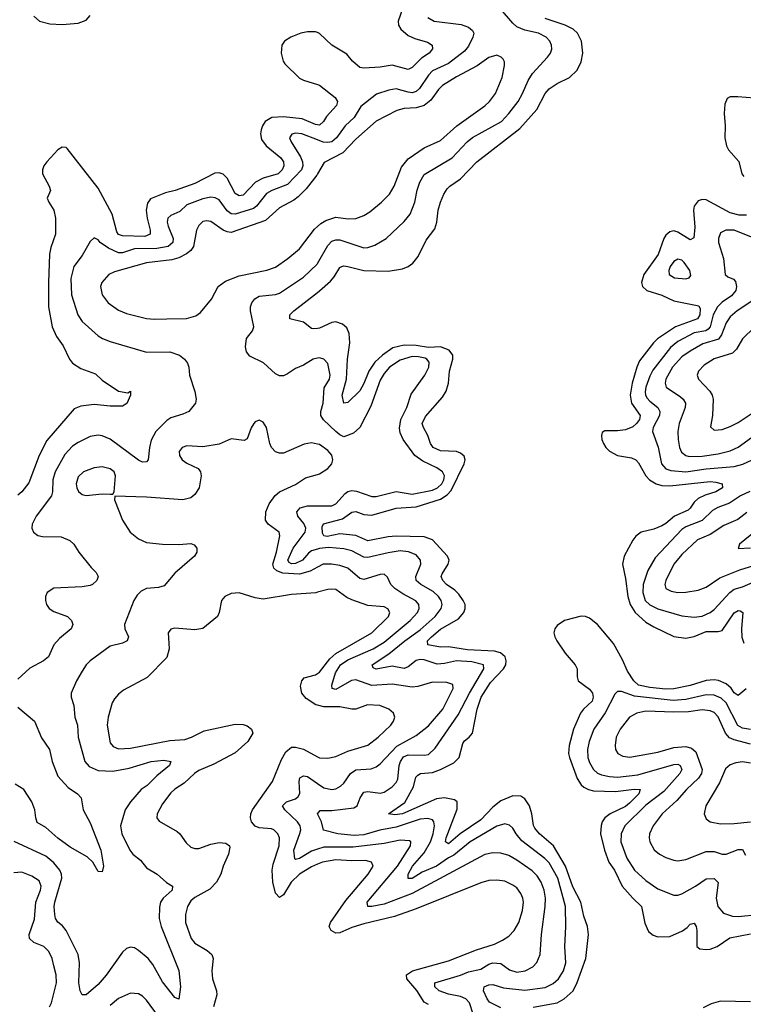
# Model space of a CAD drawing. Header units: inches. Extents: x 1843162 to 1959474, y 907081 to 1016326.
# Tile 367 of 656: x 1888520 to 1892115, y 952343 to 957237. Entities that reach past the tile are written whole.
import ezdxf

# ---------------------------------------------------------------- set-up
doc = ezdxf.new("R2010")
doc.units = ezdxf.units.IN
doc.header["$MEASUREMENT"] = 0
doc.layers.add('B8985', color=7, linetype='Continuous')
doc.layers.add('B8995', color=7, linetype='Continuous')

msp = doc.modelspace()

# ---------------------------------------------------------------- linework, layer by layer
at = {"layer": 'B8985', "color": 5}
for points, elevation in [([(1888590, 957253.6), (1888618, 957230), (1888670, 957215.8), (1888730, 957212.1), (1888810, 957220.1), (1888850, 957234.4), (1888870, 957257.5)], 520), ([(1890000, 957172.5), (1889990, 957176.7), (1889950, 957176.7), (1889917, 957170), (1889867.2, 957150), (1889834.7, 957130), (1889822.5, 957110), (1889818.4, 957070), (1889828.8, 957030), (1889837.8, 957017.8), (1889910, 956946.8), (1889930, 956935.8), (1890000, 956914)], 520), ([(1890000, 956714.5), (1889990, 956715.8), (1889923.6, 956743.6), (1889830, 956753.9), (1889772.9, 956750), (1889739.5, 956730), (1889725.6, 956710), (1889719.1, 956690), (1889716.4, 956670), (1889721.3, 956641.3), (1889743.9, 956610), (1889817.9, 956550), (1889830.6, 956530), (1889832.5, 956510), (1889824.2, 956490), (1889803.2, 956470), (1889730, 956448.5), (1889691.1, 956428.9), (1889630, 956364.3), (1889610, 956360.5), (1889590, 956373.2), (1889550, 956449), (1889530, 956468.6), (1889510, 956474.8), (1889490, 956473.7), (1889390, 956422), (1889292.1, 956387.9), (1889244.1, 956375.9), (1889170, 956346.1), (1889154.9, 956325.1), (1889148.1, 956290), (1889152.3, 956250), (1889167.7, 956190), (1889167.3, 956170), (1889141.3, 956158.7), (1889030, 956162.6), (1889010, 956169.9), (1889001.9, 956181.9), (1888978.9, 956270), (1888910, 956398.8), (1888755.9, 956595.9), (1888750, 956600.9), (1888730, 956603.4), (1888710, 956590.6), (1888654.1, 956530), (1888639.8, 956510), (1888632.9, 956490), (1888633.6, 956470), (1888666.3, 956410), (1888672.1, 956387.9), (1888657, 956350), (1888664.4, 956330), (1888689.4, 956290), (1888697.7, 956250), (1888698.5, 956170), (1888674.8, 956105.2), (1888668.3, 956071.7), (1888662.5, 955930), (1888663.6, 955810), (1888680.6, 955710), (1888702.1, 955662.1), (1888735.7, 955615.7), (1888766.9, 955550), (1888782.3, 955530), (1888823.2, 955503.2), (1888896.9, 955476.9), (1888930, 955445.5), (1889010, 955390.3), (1889057, 955383), (1889070.8, 955390), (1889070.5, 955370.5), (1889051.5, 955328.5), (1889030, 955315.8), (1888970, 955316.5), (1888890, 955324.7), (1888823.4, 955316.6), (1888790, 955303.1), (1888654.4, 955145.6), (1888616.6, 955070), (1888565.6, 954934.4), (1888530, 954889.7), (1888510, 954872.8)], 520), ([(1890000, 956639.1), (1889920.9, 956670), (1889890, 956672.5), (1889871.5, 956668.5), (1889860.9, 956650), (1889868.3, 956630), (1889914.8, 956554.8), (1889925.2, 956530), (1889927.2, 956510), (1889920.1, 956490), (1889850, 956417.7), (1889771.9, 956388.1), (1889746.6, 956373.4), (1889696.4, 956310), (1889681.8, 956298.2), (1889590, 956270.7), (1889570, 956271.8), (1889550, 956286.2), (1889510, 956340.6), (1889491.7, 956351.7), (1889470, 956354.3), (1889430, 956345.6), (1889350, 956316.4), (1889316, 956284), (1889270, 956263.2), (1889255.6, 956250), (1889252.8, 956230), (1889257.7, 956210), (1889281.9, 956150), (1889280.1, 956130), (1889257.7, 956110), (1889201.3, 956098.7), (1889090, 956098.5), (1889030, 956078.8), (1889010, 956078.8), (1888960.5, 956100.5), (1888919.2, 956130), (1888910, 956142), (1888890, 956152.7), (1888870, 956134), (1888830, 956065.4), (1888788.6, 956010), (1888773.4, 955950), (1888777, 955870), (1888809.3, 955770), (1888830, 955736.5), (1888910, 955666.2), (1888931.9, 955651.9), (1888970, 955636.8), (1889150, 955584.6), (1889265.2, 955585.2), (1889313.4, 955570), (1889339, 955550), (1889352.7, 955530), (1889359.6, 955510), (1889363.6, 955470), (1889390.4, 955389.6), (1889397, 955350), (1889394, 955330), (1889359.5, 955290), (1889330, 955276.4), (1889270, 955258.5), (1889250, 955244.4), (1889196.2, 955190), (1889173.5, 955146.5), (1889164.6, 955110), (1889158.7, 955050), (1889150, 955039.6), (1889130, 955037.3), (1889110, 955048), (1888970, 955151.2), (1888930, 955169.1), (1888910, 955171.4), (1888870, 955164.5), (1888810, 955136.1), (1888782.6, 955117.4), (1888743.8, 955076.2), (1888695.3, 954990), (1888685.1, 954950), (1888682.8, 954890), (1888677.4, 954870), (1888601.7, 954770), (1888582, 954730), (1888580.5, 954710), (1888588.6, 954690), (1888610, 954673.4), (1888632.5, 954667.5), (1888726.1, 954666.1), (1888768.4, 954648.4), (1888788.5, 954630), (1888813, 954590), (1888874.7, 954514.7), (1888900.4, 954490), (1888910.3, 954470), (1888902.7, 954450), (1888882, 954430), (1888870, 954424.7), (1888830, 954417.4), (1888689.3, 954410.7), (1888657.1, 954390), (1888647.2, 954370), (1888647.2, 954350), (1888652.2, 954330), (1888666, 954310), (1888690, 954295.6), (1888757.6, 954270), (1888776.5, 954250), (1888783.7, 954230), (1888775.3, 954210), (1888718.4, 954161.6), (1888689.3, 954130), (1888663.2, 954070), (1888638, 954050), (1888570, 954013.8), (1888510, 953959.5)], 540), ([(1890000, 956471), (1889995.9, 956464.1), (1889943.2, 956396.8), (1889903.2, 956356.8), (1889881, 956339), (1889810, 956301.4), (1889741.5, 956238.5), (1889570, 956179.4), (1889550, 956182), (1889531.3, 956191.3), (1889470, 956233), (1889450, 956236.5), (1889430, 956233.4), (1889410, 956213.5), (1889398.8, 956190), (1889383.7, 956110), (1889369.4, 956090), (1889347.7, 956072.3), (1889310, 956053.9), (1889276.2, 956043.8), (1889150, 956027.8), (1888990, 955984.2), (1888962.3, 955970), (1888927.6, 955930), (1888921.3, 955910), (1888930.2, 955870), (1888959.6, 955830), (1889010, 955793.6), (1889050, 955776.5), (1889150, 955752.4), (1889190, 955748.1), (1889250, 955749.3), (1889348.2, 955751.8), (1889394.9, 955765.1), (1889418.5, 955781.5), (1889473.1, 955846.9), (1889505.8, 955910), (1889542.7, 955937.3), (1889610, 955963.5), (1889747.8, 955992.2), (1889790, 956007.1), (1889852.3, 956050), (1889910, 956097.6), (1889984.9, 956195.1), (1890000, 956209.1)], 560), ([(1890000, 955554.4), (1889978, 955550), (1889930, 955519.1), (1889890, 955503.9), (1889850, 955475.9), (1889830, 955466), (1889810, 955466.4), (1889790, 955476.9), (1889731.8, 955531.8), (1889663.9, 955563.9), (1889646.4, 955586.4), (1889641.9, 955610), (1889647, 955653), (1889676, 955690), (1889682.9, 955710), (1889665.9, 955790), (1889666, 955810), (1889672.9, 955830), (1889688.4, 955850), (1889710, 955862), (1889789.9, 955870.1), (1889810, 955877.8), (1889930, 955956.6), (1889998.5, 956021.5), (1890000, 956024.3)], 540), ([(1890000, 955702.7), (1889979.8, 955699.8), (1889970, 955702), (1889930, 955733.5), (1889862.7, 955750), (1889861.3, 955761.3), (1889861.3, 955770), (1889882, 955790), (1890000, 955881)], 520), ([(1890000, 955127.3), (1889970, 955134), (1889933, 955127), (1889830, 955081.6), (1889810, 955081.6), (1889790, 955089.6), (1889771.1, 955111.1), (1889762.4, 955130), (1889746.3, 955210), (1889730, 955237), (1889710, 955246.6), (1889690, 955238), (1889683, 955230), (1889670, 955209), (1889650, 955153.2), (1889634.3, 955145.7), (1889570, 955152.8), (1889510, 955126.6), (1889430, 955113.8), (1889350, 955118.8), (1889327.2, 955110), (1889312.9, 955090), (1889313.8, 955070), (1889326.7, 955050), (1889350, 955033.4), (1889405.9, 955005.9), (1889418, 954990), (1889421.7, 954970), (1889411.7, 954910), (1889390, 954877.6), (1889370, 954860.4), (1889330, 954849.8), (1889150, 954863.8), (1888992, 954868), (1888991, 954850), (1889030.3, 954750), (1889068.8, 954690), (1889110, 954655.8), (1889150, 954639), (1889230, 954630.2), (1889310, 954628), (1889370, 954634), (1889386.9, 954626.9), (1889399.3, 954610), (1889400.5, 954590), (1889388, 954570), (1889290, 954485.4), (1889237.3, 954422.7), (1889210, 954414.2), (1889150, 954409.8), (1889123.1, 954396.9), (1889102.7, 954377.3), (1889086.3, 954350), (1889040.4, 954230), (1889042.4, 954210), (1889060.3, 954170), (1889054.4, 954150), (1889030, 954138.3), (1888970, 954123.1), (1888870, 954049.6), (1888850, 954029.6), (1888830, 953999.5), (1888801.7, 953950), (1888774.9, 953890), (1888776, 953870), (1888788.4, 953828.4), (1888793.6, 953770), (1888807.5, 953730), (1888810.1, 953670), (1888843.5, 953550), (1888864.4, 953524.4), (1888910, 953505.9), (1888982.2, 953502.2), (1889063.1, 953516.9), (1889173.2, 953550), (1889236.7, 953556.7), (1889270.6, 953550), (1889264.2, 953530), (1889200.9, 953479.1), (1889153.2, 953430), (1889123, 953410), (1889070.2, 953350), (1889044.3, 953310), (1889020.5, 953230), (1889027.9, 953190), (1889067.8, 953110), (1889082.6, 953090), (1889119.7, 953059.7), (1889150, 953022.2), (1889203.6, 952990), (1889248.4, 952948.4), (1889278.7, 952930), (1889277.6, 952910), (1889233.2, 952870), (1889219.3, 952850), (1889214.3, 952825.7), (1889213.5, 952770), (1889222.3, 952730), (1889310, 952510.7), (1889318.2, 952430), (1889310, 952369), (1889290, 952377), (1889230, 952454.6), (1889180.6, 952540.6), (1889158.3, 952570), (1889110, 952611.3), (1889090, 952623.7), (1889070, 952627.8), (1889050, 952619.8), (1889030, 952601.5), (1888950, 952488.6), (1888910, 952442), (1888850, 952389.7), (1888830, 952389.4), (1888821, 952410), (1888813.8, 952450), (1888816.3, 952550), (1888811.1, 952590), (1888749.9, 952710), (1888732.8, 952732.8), (1888710, 952751.1), (1888698.5, 952770), (1888693.8, 952790), (1888690.6, 952830), (1888694.2, 952850), (1888729.4, 952970), (1888727.6, 952990), (1888719.2, 953010), (1888690, 953046.8), (1888650, 953078.7), (1888492.3, 953152.3)], 560), ([(1890000, 954515.9), (1889963.5, 954496.5), (1889910, 954480.9), (1889826.5, 954486.5), (1889796.7, 954496.7), (1889782, 954510), (1889778.2, 954530), (1889796, 954590), (1889811.9, 954671.9), (1889809.6, 954690), (1889753.5, 954730), (1889740.3, 954750), (1889743.4, 954790), (1889759.5, 954830), (1889788.7, 954871.3), (1889810, 954889.5), (1889890, 954927.3), (1889939.9, 954960.1), (1890000, 954977)], 560), ([(1890000, 954605.4), (1889970, 954596.4), (1889954.8, 954585.2), (1889925.6, 954550), (1889890, 954533.5), (1889870, 954532.3), (1889858.8, 954538.8), (1889851.9, 954550), (1889878.4, 954610), (1889938.3, 954690), (1889942, 954710), (1889932, 954732), (1889901.5, 954770), (1889896.6, 954790), (1889912.8, 954810), (1889950, 954820.4), (1890000, 954820.6)], 540), ([(1890000, 954391.4), (1889991.1, 954388.9), (1889870, 954380.7), (1889730, 954356.3), (1889690, 954362.6), (1889610, 954387.7), (1889570, 954385.1), (1889539.1, 954370), (1889522.4, 954350), (1889511.6, 954290), (1889502.6, 954270), (1889430, 954211.1), (1889390, 954203.9), (1889290, 954212.8), (1889270, 954208), (1889258, 954190), (1889263, 954110), (1889250, 954066.9), (1889152.3, 953967.7), (1889036.2, 953903.8), (1889010, 953884.2), (1888990, 953862), (1888979.3, 953840.7), (1888959.4, 953770), (1888955, 953730), (1888970, 953642.4), (1888984.1, 953624.1), (1889010, 953613.6), (1889070, 953615.4), (1889265.5, 953654.5), (1889340.4, 953659.6), (1889373.6, 953670), (1889436.9, 953703.1), (1889590, 953734.9), (1889630, 953733.5), (1889650, 953727.2), (1889672.1, 953710), (1889678, 953690), (1889653.4, 953650), (1889590, 953592.3), (1889483.7, 953536.3), (1889410, 953504.7), (1889388.1, 953490), (1889337.2, 953442.8), (1889290, 953412.7), (1889270, 953394), (1889230, 953339.8), (1889202.6, 953290), (1889200.9, 953270), (1889213.1, 953253.1), (1889302.1, 953202.1), (1889316, 953190), (1889346.4, 953146.4), (1889370, 953124.6), (1889390, 953117.7), (1889410, 953118), (1889470, 953139.3), (1889510, 953147.6), (1889543.7, 953143.7), (1889562.4, 953130), (1889563.4, 953123.4), (1889557.3, 953090), (1889530.2, 953030), (1889519.3, 952990), (1889498.2, 952950), (1889464.2, 952915.8), (1889390, 952874.1), (1889370, 952857.7), (1889353.9, 952830), (1889344.1, 952790), (1889343.5, 952750), (1889371.9, 952670), (1889390, 952646.5), (1889451.8, 952610), (1889475, 952590), (1889480.6, 952570), (1889474.2, 952510), (1889477.1, 952470), (1889498, 952410), (1889498.9, 952390), (1889483.2, 952330)], 580), ([(1890000, 953829.2), (1889991.4, 953831.4), (1889942.7, 953862.7), (1889920.7, 953890), (1889915.2, 953924.8), (1889921.1, 953950), (1889933.9, 953966.1), (1889990, 953980.4), (1890000, 953987.2)], 580), ([(1888510, 953820.1), (1888594.2, 953750), (1888627.5, 953667.5), (1888668.6, 953610), (1888681.5, 953550), (1888710, 953477.6), (1888760.2, 953420.2), (1888807, 953390), (1888825.7, 953370), (1888835.6, 953310), (1888870, 953244.9), (1888923.2, 953110), (1888936, 953030), (1888930, 953002), (1888910, 953002.7), (1888884, 953050), (1888855.3, 953075.3), (1888770, 953124.7), (1888710, 953169.2), (1888650, 953222.3), (1888607.3, 953247.3), (1888599.4, 953270), (1888595.8, 953310), (1888580.4, 953350), (1888540.2, 953410), (1888497.1, 953437.1)], 540), ([(1890000, 953039.4), (1889970, 953026.6), (1889910, 952989.9), (1889868.1, 952950), (1889830, 952887.8), (1889810, 952874.5), (1889790, 952896.3), (1889777.1, 952950), (1889774.9, 953010), (1889779.9, 953040.1), (1889808.5, 953130), (1889809.8, 953170), (1889801.8, 953190), (1889782.4, 953210), (1889770, 953215.4), (1889710, 953220.7), (1889689.2, 953229.2), (1889671.7, 953250), (1889666, 953270), (1889668.1, 953290), (1889676.7, 953310), (1889776.5, 953450), (1889820.7, 953559.3), (1889842, 953598), (1889870, 953620.6), (1889890, 953621.8), (1889930, 953610.9), (1890000, 953573.7)], 580), ([(1890000, 953114.1), (1889970, 953104.7), (1889910, 953068.5), (1889890, 953063.2), (1889886, 953066), (1889882.3, 953110), (1889912.2, 953192.2), (1889916.6, 953210), (1889913.6, 953230), (1889900.2, 953250), (1889836.5, 953310), (1889825.8, 953330), (1889845.1, 953350), (1889890, 953364.7), (1889903.6, 953376.4), (1889911, 953391), (1889907.8, 953450), (1889911.8, 953468.2), (1889930, 953478.2), (1889950, 953476), (1890000, 953440.4)], 560), ([(1890000, 953289.5), (1889999.8, 953290), (1890000, 953290.3)], 540), ([(1888668.4, 952330), (1888677.9, 952350), (1888703, 952450), (1888700.5, 952490), (1888690, 952535.1), (1888681.3, 952570), (1888665.2, 952605.2), (1888639.7, 952630), (1888589.6, 952650), (1888567.8, 952670), (1888566.5, 952690), (1888593.1, 952766.9), (1888600.4, 952850), (1888623.9, 952910), (1888626.9, 952930), (1888616.3, 952956.3), (1888580.8, 952980.8), (1888530, 953000.2), (1888490, 952996.8)], 580), ([(1889210, 952281.8), (1889150, 952363), (1889130, 952383.1), (1889110, 952394.8), (1889070, 952398.5), (1889010, 952372.7), (1888970, 952337.4)], 580)]:
    msp.add_lwpolyline(points, dxfattribs=dict(at, elevation=elevation))
at = {"layer": 'B8985', "color": 5, "elevation": 560}
msp.add_lwpolyline([(1888930, 955013.6), (1888890, 955009.8), (1888837.6, 954990), (1888810, 954964.5), (1888800.2, 954930), (1888803.2, 954910), (1888811.3, 954891.3), (1888830, 954876.5), (1888850, 954871.6), (1888930, 954880.3), (1888970, 954878.8), (1888982, 954878), (1888989.2, 954890.8), (1888995.1, 954970), (1888989.6, 954990), (1888970, 955005.1)], close=True, dxfattribs=at)
at = {"layer": 'B8995', "color": 5}
for points, elevation in [([(1890421.9, 957290), (1890399.4, 957230), (1890402.5, 957210), (1890413.9, 957190), (1890450, 957157.6), (1890482.6, 957142.6), (1890545.6, 957125.6), (1890568.7, 957110), (1890571.3, 957091.3), (1890554.3, 957070), (1890515.2, 957044.8), (1890470, 956998.5), (1890450, 956989.8), (1890370, 957010.5), (1890310, 957000.6), (1890230, 956996.5), (1890210, 956999.8), (1890172.6, 957030), (1890145.4, 957065.4), (1890070, 957110.7), (1890010, 957168.2), (1890000, 957172.5)], 520), ([(1890000, 956024.3), (1890050, 956114.6), (1890070, 956135.6), (1890090, 956142.2), (1890110, 956141.9), (1890230, 956103.6), (1890250, 956105.1), (1890284, 956116), (1890340.4, 956150), (1890430, 956233), (1890460.2, 956270), (1890483.4, 956330), (1890494.1, 956390), (1890507.1, 956430), (1890530, 956467.6), (1890669.2, 956550.8), (1890742.5, 956630), (1890770, 956651.3), (1890913.9, 956730), (1890950.3, 956769.7), (1890995.5, 956830), (1891018, 956870), (1891045.2, 956934.8), (1891067.5, 956970), (1891142.7, 957050), (1891156.4, 957070), (1891163.1, 957090), (1891161.8, 957110), (1891154, 957130), (1891135.6, 957150), (1891097.4, 957170), (1891030, 957183.9), (1890990, 957201.5), (1890970, 957218.7), (1890908.7, 957290)], 540), ([(1890547.4, 957247.4), (1890578.4, 957230), (1890712.4, 957212.4), (1890750, 957200.1), (1890770, 957183.8), (1890775.2, 957170), (1890771.6, 957150), (1890750, 957105.6), (1890730, 957079.9), (1890650, 957018.7), (1890570, 956982.1), (1890550, 956961.1), (1890505.7, 956894.3), (1890490, 956879.6), (1890470, 956873.7), (1890450, 956876), (1890390, 956892.5), (1890353, 956887), (1890293, 956867), (1890214.5, 956805.5), (1890181.8, 956750), (1890136.2, 956710), (1890094.4, 956650), (1890070, 956629.5), (1890050, 956625.7), (1890028.1, 956628.1), (1890000, 956639.1)], 540), ([(1890000, 955881), (1890010, 955888.8), (1890063.4, 955936.6), (1890081.8, 955958.2), (1890110, 956004.9), (1890119.6, 956010), (1890130, 956013.9), (1890150, 956010.8), (1890230, 955989.5), (1890350, 955987.3), (1890421.2, 955998.8), (1890449.8, 956010.2), (1890473.5, 956026.5), (1890499.8, 956060.2), (1890539.2, 956140.8), (1890582.1, 956197.9), (1890592.6, 956230), (1890598.9, 956290), (1890609.8, 956329.8), (1890626.2, 956370), (1890644.2, 956395.8), (1890657.6, 956410), (1890710, 956445.9), (1890791.6, 956530), (1891004.1, 956695.9), (1891089.2, 956790.8), (1891129.9, 956870), (1891150, 956892.9), (1891190, 956919.8), (1891250.9, 956950), (1891290, 956985.2), (1891310, 957026.7), (1891317.1, 957070), (1891311.6, 957130), (1891291.2, 957170), (1891269, 957190), (1891229.8, 957210), (1891130, 957243.4)], 520), ([(1890000, 956209.1), (1890016, 956224), (1890040.5, 956239.5), (1890090, 956254.5), (1890152.2, 956247.8), (1890190, 956249.2), (1890230, 956264.2), (1890258.8, 956281.2), (1890318, 956330), (1890356.8, 956370), (1890380.3, 956410), (1890416.4, 956503.6), (1890450, 956544.4), (1890530, 956600.5), (1890610, 956637), (1890691.4, 956710), (1890830.8, 956809.2), (1890853.3, 956830), (1890882.9, 956870), (1890917.3, 956950), (1890928.3, 957008.3), (1890927.9, 957027.9), (1890921, 957041), (1890911.2, 957051.2), (1890890, 957059.7), (1890850, 957048.6), (1890793.3, 957006.7), (1890690, 956953.5), (1890620.2, 956910), (1890600.1, 956890), (1890563, 956837), (1890530, 956810.4), (1890490, 956798.4), (1890430, 956794.9), (1890393.8, 956786.2), (1890290, 956732.8), (1890190, 956642.8), (1890125.4, 956574.6), (1890033.1, 956526.9), (1890000, 956471)], 560), ([(1890000, 956914), (1890010, 956910.9), (1890086.8, 956850), (1890098.6, 956830), (1890094.4, 956810), (1890043.9, 956756.1), (1890029.4, 956730), (1890010, 956713.2), (1890000, 956714.5)], 520), ([(1892170, 956846.1), (1892087.3, 956852.7), (1892050, 956853.5), (1892034.3, 956845.7), (1892023.1, 956816.9), (1892020.5, 956770), (1892024.8, 956710), (1892022.4, 956650), (1892030.6, 956610), (1892041.8, 956590), (1892092.1, 956532.1), (1892107.6, 956470), (1892116.9, 956456.9)], 520), ([(1892130, 956264.7), (1892094, 956266), (1892050, 956277.4), (1891930, 956341.6), (1891910, 956343.7), (1891890, 956336.5), (1891870.9, 956310), (1891866.9, 956290), (1891874.2, 956205.8), (1891868.2, 956151.8), (1891850, 956143.2), (1891790, 956179.9), (1891770, 956186.6), (1891750, 956182.6), (1891730, 956165.4), (1891720.1, 956150), (1891692.2, 956070), (1891620.9, 955970), (1891608.7, 955930), (1891613.8, 955910), (1891636.2, 955890), (1891710, 955867.2), (1891770, 955838.8), (1891894, 955814), (1891900.2, 955800.2), (1891899.1, 955770), (1891887.7, 955750), (1891777.8, 955710), (1891688.8, 955650), (1891668.1, 955630), (1891599, 955541), (1891585.2, 955510), (1891563, 955430), (1891551.9, 955370), (1891559.9, 955330), (1891602, 955270), (1891598.8, 955250), (1891584.4, 955230), (1891566.3, 955213.7), (1891530, 955198.1), (1891490, 955192.5), (1891426.1, 955193.9), (1891414.4, 955185.6), (1891409.5, 955170), (1891411.8, 955150), (1891420.5, 955130), (1891432.1, 955110), (1891450, 955092.1), (1891490, 955071.4), (1891559.2, 955059.2), (1891580.2, 955050), (1891594.7, 955034.7), (1891630.8, 954970), (1891649.4, 954949.4), (1891682.2, 954930), (1891710, 954921.9), (1891750, 954920.4), (1891950, 954941.2), (1891978.5, 954938.5), (1892009.1, 954929.1), (1892011.6, 954910), (1891977.7, 954890), (1891925.8, 954874.2), (1891890, 954857.8), (1891870, 954839.6), (1891851.3, 954808.7), (1891840.5, 954799.5), (1891773.1, 954770), (1891730, 954732.1), (1891710, 954720.8), (1891670, 954705), (1891606.7, 954690), (1891581.6, 954670), (1891565.8, 954650), (1891522.6, 954570), (1891515, 954530), (1891530, 954458.8), (1891540.3, 954370), (1891553.2, 954330), (1891578.1, 954290), (1891630, 954242.5), (1891670, 954219.4), (1891770, 954171.7), (1891830, 954162.1), (1891870, 954170.4), (1891930, 954196.1), (1891990, 954195.5), (1892010, 954200.7), (1892070, 954288.6), (1892090, 954300.1), (1892098.9, 954298.9), (1892112, 954290), (1892105.3, 954210), (1892107.5, 954167.5), (1892117.5, 954137.5)], 520), ([(1892156.2, 956156.2), (1892070, 956190.4), (1892028.8, 956191.2), (1892002.3, 956177.7), (1891991.1, 956150), (1891991.8, 956130), (1892016.3, 956050), (1892025.5, 955970), (1892038.3, 955958.3), (1892066.5, 955946.5), (1892075.5, 955935.5), (1892081.2, 955910), (1892077.8, 955890), (1892056.4, 955863.6), (1892010, 955832.4), (1891986.8, 955810), (1891964.4, 955770), (1891950.4, 955710), (1891941, 955699), (1891929.1, 955690.9), (1891870, 955679.9), (1891790, 955636.6), (1891753.3, 955606.7), (1891665.5, 955494.5), (1891650, 955465.3), (1891630.8, 955410), (1891627.2, 955387.2), (1891629.2, 955370), (1891636.5, 955356.5), (1891650, 955340.4), (1891690.7, 955310), (1891699.9, 955290), (1891697.7, 955270), (1891667.2, 955210), (1891663.2, 955190), (1891692.6, 955112.6), (1891708.5, 955030), (1891730, 955004.2), (1891755.5, 954995.5), (1891830, 954989.4), (1891930, 955004.5), (1892070, 955015.5), (1892112, 955028), (1892230, 955082.8)], 540), ([(1892172.8, 955847.2), (1892085, 955790), (1892050, 955759.9), (1892029.2, 955730.8), (1892006.1, 955670), (1891991.3, 955648.7), (1891914, 955626), (1891850, 955589.9), (1891810, 955560.9), (1891763.4, 955510), (1891729.1, 955450), (1891726.8, 955430), (1891731.4, 955410), (1891802.1, 955362.1), (1891816, 955350), (1891827.4, 955330), (1891826.4, 955310), (1891796.1, 955230), (1891790.1, 955190), (1891790.6, 955150), (1891797.3, 955110), (1891807.3, 955087.3), (1891829, 955070), (1891845.6, 955065.6), (1891910, 955067.5), (1891990, 955079.7), (1892050, 955094.2), (1892090, 955112.7), (1892192.6, 955187.4)], 560), ([(1891071.1, 952328.9), (1891190, 952350.9), (1891225.2, 952370), (1891269.6, 952410.4), (1891289.3, 952450.7), (1891332.8, 952570), (1891345.5, 952690), (1891340.3, 952730), (1891322, 952782), (1891307.3, 952850), (1891267.5, 952927.5), (1891231.8, 953030), (1891172.1, 953130), (1891103, 953190), (1891078.3, 953218.3), (1891071.8, 953231.8), (1891064.3, 953290), (1891052.7, 953330), (1891030, 953364.5), (1891010, 953378.4), (1890970, 953379.9), (1890910, 953354), (1890870, 953323.6), (1890810, 953260.3), (1890708.8, 953191.2), (1890650, 953140.9), (1890635.3, 953150), (1890638.6, 953170), (1890693.7, 953313.7), (1890692.9, 953350), (1890679.4, 953359.4), (1890630, 953369.4), (1890590, 953364.7), (1890421.7, 953290), (1890384.3, 953284.3), (1890352.3, 953290), (1890433.4, 953346.6), (1890475.5, 953424.5), (1890488.4, 953471.6), (1890497.3, 953482.7), (1890510.5, 953489.5), (1890570, 953494.6), (1890610.6, 953509.4), (1890676.8, 953543.2), (1890703.2, 953570), (1890721.4, 953638.6), (1890730, 953652.8), (1890753.3, 953670), (1890768.8, 953691.2), (1890792.1, 953810), (1890812.6, 953870), (1890858, 953942), (1890924.2, 954010), (1890935.5, 954030), (1890937.4, 954050), (1890931.2, 954070), (1890909.3, 954089.3), (1890877.9, 954097.9), (1890744.9, 954104.9), (1890650, 954119.5), (1890610, 954117.6), (1890546.9, 954130), (1890545.9, 954150), (1890566.5, 954170), (1890610, 954208), (1890700.4, 954259.6), (1890726.6, 954290), (1890733.5, 954310), (1890732.2, 954330), (1890723.6, 954350), (1890701.4, 954381.4), (1890681.3, 954401.3), (1890639.6, 954430), (1890622.1, 954450), (1890614.4, 954470), (1890618, 954482), (1890648, 954530), (1890652.7, 954550), (1890645, 954570), (1890571.4, 954651.4), (1890530, 954666.9), (1890390, 954669.7), (1890350, 954666.7), (1890250, 954646.3), (1890190, 954672.8), (1890110, 954681.7), (1890047.7, 954667.7), (1890030.9, 954670.9), (1890024.7, 954684.7), (1890023.3, 954716.7), (1890028.7, 954731.3), (1890124.3, 954755.7), (1890170, 954789.6), (1890190, 954792.1), (1890230, 954778.1), (1890270, 954775), (1890390, 954808.4), (1890490, 954815.8), (1890610, 954852.9), (1890644.3, 954875.7), (1890663.7, 954896.3), (1890727.9, 955030), (1890733.5, 955050), (1890727.4, 955067.4), (1890710, 955081.7), (1890690, 955089.9), (1890610, 955093.1), (1890573.7, 955110), (1890560.6, 955130), (1890548.3, 955170), (1890526.1, 955210), (1890520.1, 955230), (1890536, 955264), (1890619.8, 955360.2), (1890638.1, 955390), (1890649.4, 955430), (1890654.7, 955490), (1890672, 955550), (1890671.8, 955570), (1890653.7, 955593.7), (1890610, 955610.2), (1890550, 955607.9), (1890490, 955617.1), (1890430, 955618.5), (1890374.2, 955605.8), (1890322.4, 955570), (1890284.9, 955535.1), (1890254.4, 955490), (1890230, 955428.1), (1890210, 955392.9), (1890150, 955334.2), (1890130, 955331.5), (1890122, 955370), (1890143.4, 955450), (1890148.6, 955550), (1890160.2, 955630), (1890156.6, 955676.6), (1890145, 955705), (1890124.2, 955724.2), (1890090, 955735.6), (1890070, 955732.5), (1890010, 955704.1), (1890000, 955702.7)], 520), ([(1892170, 955708.8), (1892111.5, 955650), (1892080.4, 955599.6), (1892060.8, 955579.2), (1891970, 955551.6), (1891920.4, 955519.6), (1891891.4, 955490), (1891886, 955470), (1891892.3, 955450), (1891949.3, 955390), (1891960.9, 955370), (1891964.8, 955350), (1891962, 955270), (1891952.4, 955212.4), (1891970, 955197), (1892010, 955200.2), (1892050, 955214.2), (1892090, 955234.2), (1892158.4, 955281.6)], 580), ([(1890000, 954820.6), (1890070, 954821), (1890091.2, 954830), (1890137.6, 954882.4), (1890150, 954891.3), (1890170, 954897), (1890193.8, 954893.8), (1890270, 954867.5), (1890290, 954866.9), (1890390, 954892.1), (1890470, 954878.9), (1890570, 954898.4), (1890595, 954910), (1890617.3, 954930), (1890627.6, 954950), (1890629.9, 954969.9), (1890620.2, 954990), (1890592.8, 955010), (1890522.3, 955042.3), (1890483.7, 955070), (1890424.5, 955150), (1890410, 955183.7), (1890406.4, 955206.4), (1890412.6, 955250), (1890443.2, 955310), (1890464.5, 955375.5), (1890533, 955470), (1890552.2, 955510), (1890554.3, 955534.3), (1890542.7, 955550), (1890533.7, 955553.7), (1890501.3, 955561.3), (1890470, 955562.2), (1890410, 955544.8), (1890357.4, 955510), (1890330, 955478.4), (1890310, 955445.6), (1890263.7, 955316.3), (1890210.2, 955210), (1890177.5, 955182.5), (1890130, 955162.9), (1890110, 955172.9), (1890090, 955190.6), (1890028.7, 955248.7), (1890016.2, 955270), (1890015.6, 955290), (1890027, 955330), (1890032.9, 955407.1), (1890058.3, 955450), (1890062.4, 955470), (1890050, 955527.3), (1890030, 955549.7), (1890010, 955556.4), (1890000, 955554.4)], 540), ([(1890000, 954977), (1890010, 954979.8), (1890050, 955006.8), (1890071.3, 955030), (1890075.4, 955050), (1890070, 955072.4), (1890050, 955094.8), (1890010, 955125), (1890000, 955127.3)], 560), ([(1892147.7, 954892.3), (1892101.2, 954870), (1892047, 954833), (1891988.3, 954811.7), (1891962.4, 954797.6), (1891910, 954747.8), (1891830, 954716.3), (1891810, 954702.2), (1891677.5, 954562.5), (1891641.2, 954498.8), (1891617.4, 954430), (1891615.4, 954390), (1891627.5, 954350), (1891650, 954328), (1891690, 954309.1), (1891810, 954273.1), (1891870, 954267.7), (1891910, 954271.5), (1891949.8, 954290), (1891970, 954305.4), (1892047.3, 954390), (1892070, 954405.6), (1892110, 954417.6), (1892190, 954452.1)], 540), ([(1892132.7, 954787.3), (1892087.7, 954752.3), (1892017.6, 954722.4), (1891950, 954677.9), (1891887.6, 954652.4), (1891810, 954579.3), (1891769.6, 954530), (1891730.1, 954450), (1891725.4, 954430), (1891730.3, 954410), (1891756.1, 954396.1), (1891790, 954390.1), (1891830, 954390.8), (1891890, 954401.2), (1891930, 954417.1), (1891998.1, 954461.9), (1892098.1, 954501.9), (1892210, 954537.6)], 560), ([(1892210, 954722.7), (1892095.8, 954630), (1892089.1, 954609.1), (1892150, 954611.2)], 580), ([(1890000, 953290.3), (1890013.3, 953306.7), (1890070, 953305.6), (1890180.4, 953319.6), (1890196.5, 953330), (1890210.5, 953370), (1890230, 953397.7), (1890250, 953401.5), (1890310, 953393.1), (1890330, 953398.1), (1890370, 953423.9), (1890390, 953445.8), (1890398.2, 953461.8), (1890405.4, 953530), (1890411.9, 953550), (1890426.9, 953573.1), (1890450, 953583.3), (1890530, 953581.5), (1890550, 953585.3), (1890584.4, 953615.6), (1890698.6, 953781.4), (1890754.7, 953890), (1890826, 954010), (1890823.9, 954030), (1890765.8, 954045.8), (1890689.8, 954050.2), (1890630, 954036.3), (1890593.8, 954033.8), (1890530, 954055.4), (1890510, 954056.6), (1890490, 954051.3), (1890450, 954019.9), (1890430, 954012.5), (1890370, 954022.9), (1890290, 954008.9), (1890275.6, 954015.6), (1890271.1, 954030), (1890354.4, 954085.6), (1890433.6, 954150), (1890510, 954203.8), (1890583.4, 954270), (1890614.2, 954310), (1890618.8, 954330), (1890613.2, 954350), (1890600.4, 954370), (1890574.6, 954394.6), (1890512.4, 954430), (1890489.8, 954450), (1890487.1, 954470), (1890512.7, 954530), (1890511.2, 954551.2), (1890490, 954576.7), (1890452.1, 954592.1), (1890410, 954596.6), (1890350, 954587.8), (1890250, 954563.3), (1890230, 954566), (1890170, 954596.1), (1890130, 954607.6), (1890053.3, 954613.3), (1890010, 954608.4), (1890000, 954605.4)], 540), ([(1890000, 953440.4), (1890030, 953419.1), (1890070, 953410.1), (1890090, 953413.9), (1890113.3, 953426.7), (1890130, 953442.8), (1890163.7, 953490), (1890190, 953508.2), (1890266.1, 953513.9), (1890290, 953523.5), (1890310, 953539), (1890393.7, 953626.3), (1890490, 953678.4), (1890550, 953727), (1890621.2, 953810), (1890673.2, 953913.2), (1890672.5, 953932.5), (1890642.6, 953942.6), (1890570, 953944.9), (1890497.8, 953922.2), (1890470, 953919.9), (1890370, 953935), (1890270, 953928), (1890190, 953955.1), (1890167.9, 953952.1), (1890090, 953908.1), (1890072.3, 953912.3), (1890069.9, 953930), (1890088.1, 953990), (1890114.3, 954030), (1890150, 954054.6), (1890276.1, 954110), (1890330, 954143.2), (1890459.9, 954250), (1890495.4, 954290), (1890505, 954310), (1890503.4, 954330), (1890487.9, 954347.9), (1890422.7, 954382.7), (1890383.9, 954410), (1890364.5, 954430), (1890346.7, 954466.7), (1890330, 954480.3), (1890310, 954479.1), (1890230, 954454), (1890210, 954460.2), (1890149.8, 954510), (1890110, 954523.9), (1890068.8, 954531.2), (1890026.7, 954530), (1890000, 954515.9)], 560), ([(1890000, 953987.2), (1890010, 953994), (1890060, 954060), (1890090, 954087.2), (1890269.9, 954190), (1890352.1, 954270), (1890358.5, 954290), (1890348.5, 954308.5), (1890330, 954318.4), (1890250, 954326), (1890170, 954352.8), (1890144.4, 954364.4), (1890090, 954404), (1890070, 954406.9), (1890050, 954405.4), (1890000, 954391.4)], 580), ([(1892128.4, 953911.6), (1892090, 953877.3), (1892070, 953890.5), (1892054.5, 953914.5), (1892030, 953936.7), (1891992.3, 953952.3), (1891970, 953955.6), (1891930, 953952.1), (1891850, 953928.1), (1891770, 953910.8), (1891730, 953908.6), (1891650, 953917.1), (1891594, 953930), (1891571.4, 953950), (1891538.7, 953998.7), (1891515.3, 954055.3), (1891470, 954136.1), (1891390, 954230.3), (1891350, 954262.1), (1891330, 954270.9), (1891310, 954272), (1891226.7, 954250), (1891190, 954226.3), (1891177.9, 954210), (1891174.1, 954190), (1891178.2, 954170), (1891189.1, 954150), (1891230, 954087.7), (1891279.8, 954030), (1891289.4, 954010), (1891288.7, 953970), (1891294.5, 953950), (1891350.1, 953910), (1891365.7, 953890), (1891369.6, 953870), (1891364.6, 953850), (1891320.4, 953810), (1891305.8, 953790), (1891271.9, 953710), (1891249.3, 953630), (1891246.6, 953590), (1891251.3, 953570), (1891290, 953466.2), (1891310, 953434.5), (1891322.9, 953422.9), (1891346.2, 953410), (1891370, 953404.5), (1891479.1, 953400.9), (1891572.1, 953412.1), (1891601.6, 953410), (1891596.3, 953390), (1891550, 953342.2), (1891530, 953326.8), (1891453.6, 953290), (1891427.6, 953270), (1891413.5, 953250), (1891407.9, 953232.1), (1891405.7, 953190), (1891424.7, 953110), (1891446.9, 953050), (1891474.4, 953010), (1891512.2, 952930), (1891565.8, 952870), (1891608.9, 952830), (1891625.6, 952745.6), (1891644.2, 952704.2), (1891666.3, 952686.3), (1891690, 952677.8), (1891750, 952679.8), (1891812, 952708), (1891835.7, 952724.3), (1891850, 952741.1), (1891870, 952746.7), (1891880.8, 952730), (1891884.7, 952710), (1891884, 952630), (1891899.4, 952619.4), (1891930, 952616.1), (1891950, 952617.5), (1891985, 952630), (1892047.1, 952672.9), (1892150, 952694.2)], 520), ([(1892150, 953709.1), (1892110, 953715.7), (1892088.1, 953728.1), (1892030, 953841.2), (1892005.4, 953865.4), (1891970, 953879.9), (1891930, 953881.9), (1891830, 953858.5), (1891767.1, 953852.9), (1891574.8, 953874.8), (1891510, 953897.8), (1891490, 953897.4), (1891475.8, 953884.2), (1891428.6, 953791.4), (1891372.8, 953710), (1891349.6, 953650), (1891340.9, 953610), (1891342.7, 953570), (1891350, 953544.9), (1891370, 953509.4), (1891390, 953492.2), (1891410, 953483.3), (1891450, 953474.7), (1891490, 953472.6), (1891590, 953484), (1891770, 953535.7), (1891790, 953536.1), (1891801.2, 953530), (1891810.1, 953510), (1891798.8, 953490), (1891719.4, 953400.6), (1891630, 953332.6), (1891526.1, 953230), (1891508.4, 953190), (1891506.9, 953150), (1891535.8, 953070), (1891574.6, 953010), (1891630, 952958.2), (1891690, 952916.8), (1891770, 952885.8), (1891790, 952886), (1891810, 952892.9), (1891876.8, 952930), (1891930, 952966.3), (1891970, 952969.1), (1891989.2, 952949.2), (1891980.4, 952870), (1891988.7, 952828.7), (1892016.7, 952796.7), (1892061.1, 952781.1), (1892090, 952779.8), (1892190.1, 952790.1)], 540), ([(1890000, 953573.7), (1890010, 953568.4), (1890050, 953566.1), (1890090, 953575.1), (1890150, 953601.5), (1890250, 953630.9), (1890300.3, 953670), (1890364.1, 953730), (1890377.6, 953750), (1890383.5, 953770), (1890376.9, 953790), (1890354, 953810), (1890308.8, 953828.8), (1890248.1, 953831.9), (1890190, 953810.6), (1890170, 953810.6), (1890110, 953822.3), (1890030, 953821.8), (1890000, 953829.2)], 580), ([(1892150, 953636.3), (1892070, 953656.8), (1892046.9, 953666.9), (1892026.7, 953690), (1891990, 953772), (1891970, 953792.6), (1891950, 953802.2), (1891910, 953807.2), (1891842.9, 953797.1), (1891770, 953794.5), (1891630, 953800.8), (1891585.3, 953790), (1891550, 953770.6), (1891502.7, 953710), (1891483.2, 953670), (1891477.5, 953630), (1891480.2, 953610), (1891491.8, 953590), (1891515.9, 953575.9), (1891550.9, 953570.9), (1891690, 953596.6), (1891770, 953619.2), (1891830, 953623.7), (1891856.8, 953616.8), (1891878.5, 953598.5), (1891910.6, 953510), (1891907, 953490), (1891892.2, 953467.8), (1891832.8, 953410), (1891784.7, 953355.3), (1891711, 953290), (1891666.2, 953230), (1891649.4, 953190), (1891647.6, 953170), (1891650.2, 953150), (1891671.5, 953111.5), (1891698, 953090), (1891730, 953072.9), (1891770, 953059), (1891790, 953056.8), (1891830, 953063), (1891930, 953103.1), (1891970, 953103.3), (1892010, 953089.3), (1892030, 953089.3), (1892090, 953113.2), (1892110, 953113.2), (1892125, 953085)], 560), ([(1892150, 953542.3), (1892110, 953548.4), (1892076.9, 953543.1), (1892050, 953532.8), (1892027, 953513), (1891995.9, 953444.1), (1891927.9, 953330), (1891920.3, 953290), (1891930, 953264.9), (1891950.8, 953250), (1892000.7, 953240.7), (1892070, 953241.3), (1892150, 953249.4)], 580), ([(1890910, 952325.7), (1890854.5, 952354.5), (1890842, 952370), (1890823.5, 952410), (1890826.6, 952430), (1890850, 952439.8), (1890870, 952441.4), (1890924.2, 952424.2), (1891030, 952413.8), (1891130, 952426.4), (1891170, 952446.4), (1891196.3, 952470), (1891221.8, 952510), (1891232.7, 952550), (1891227.3, 952630), (1891232.3, 952727.7), (1891231.2, 952830), (1891193.1, 952970), (1891150, 953046.2), (1891128.1, 953068.1), (1891015.1, 953155.1), (1890986, 953190), (1890970, 953219.1), (1890953.8, 953233.8), (1890930, 953239.5), (1890890, 953227.9), (1890757.7, 953150), (1890676.3, 953083.7), (1890649.5, 953070.5), (1890590.2, 953029.8), (1890519.7, 953000.3), (1890470, 952968.1), (1890450, 952968.3), (1890450.6, 952990), (1890470.8, 953030), (1890530, 953096.1), (1890561.1, 953150), (1890574.6, 953190), (1890580.6, 953230), (1890577.2, 953250), (1890570, 953259.4), (1890547.3, 953267.3), (1890510, 953263.5), (1890390, 953223.8), (1890308.2, 953208.2), (1890230, 953186.1), (1890181.9, 953181.9), (1890099.6, 953190), (1890028.8, 953208.8), (1890019.1, 953250), (1890000, 953289.5)], 540), ([(1890773.5, 952293.5), (1890754.1, 952350), (1890735.7, 952370), (1890710, 952382.1), (1890650, 952393.9), (1890603.9, 952410), (1890581.8, 952430), (1890582.7, 952450), (1890710, 952487.9), (1890750, 952504.6), (1890810, 952518.4), (1890850, 952543.1), (1890870, 952549), (1890910, 952545.2), (1890953.9, 952513.9), (1890990, 952503.4), (1891031.2, 952508.8), (1891069.8, 952530), (1891089.2, 952550.8), (1891106, 952590), (1891112.5, 952690), (1891130.9, 952830), (1891131.8, 952870), (1891124.9, 952910), (1891110.9, 952950), (1891090, 952982.2), (1891066, 953006), (1890990, 953059.1), (1890950, 953082), (1890910, 953094), (1890870, 953096.1), (1890830, 953086.9), (1890470, 952893.6), (1890330, 952841.6), (1890268.6, 952828.6), (1890249.7, 952830), (1890246.3, 952850), (1890396.6, 953030), (1890460.6, 953130), (1890462.3, 953150), (1890456.1, 953156.1), (1890410, 953158.3), (1890330, 953143.1), (1890176.2, 953123.8), (1890030, 953123.5), (1890000, 953114.1)], 560), ([(1890550, 952342.3), (1890530, 952353.6), (1890492.5, 952412.5), (1890443, 952470), (1890441.6, 952490), (1890470.9, 952510), (1890650, 952559.6), (1890790, 952614.6), (1890878.1, 952641.9), (1890918.7, 952661.3), (1890950, 952681.6), (1890975.9, 952710), (1890999.1, 952750), (1891017.2, 952810), (1891022.3, 952850), (1891018.7, 952870), (1891010, 952894.3), (1890990, 952921.2), (1890970, 952936), (1890930, 952954.5), (1890890, 952960.6), (1890850, 952958.6), (1890810, 952947.4), (1890490, 952817.1), (1890381.3, 952778.7), (1890230, 952743.7), (1890170, 952724.3), (1890110, 952697.8), (1890090, 952696.8), (1890066.6, 952710), (1890058, 952730), (1890064.1, 952750), (1890140.4, 952859.6), (1890250.6, 952990), (1890275.5, 953030), (1890267.8, 953050), (1890237.2, 953057.2), (1890170, 953055.7), (1890090, 953061.3), (1890024.7, 953050), (1890000, 953039.4)], 580), ([(1892150, 952354.7), (1892001.5, 952358.5), (1891955.2, 952344.8), (1891914.9, 952325.1)], 520)]:
    msp.add_lwpolyline(points, dxfattribs=dict(at, elevation=elevation))
at = {"layer": 'B8995', "color": 5, "elevation": 540}
msp.add_lwpolyline([(1891790, 956047.3), (1891770, 956034.5), (1891751.3, 956010), (1891744.1, 955990), (1891747.1, 955970), (1891773.3, 955953.3), (1891830, 955948.4), (1891845.7, 955954.3), (1891854.2, 955965.8), (1891849.8, 955990), (1891821.5, 956030), (1891810, 956040.9)], close=True, dxfattribs=at)

doc.saveas('drawing.dxf')
